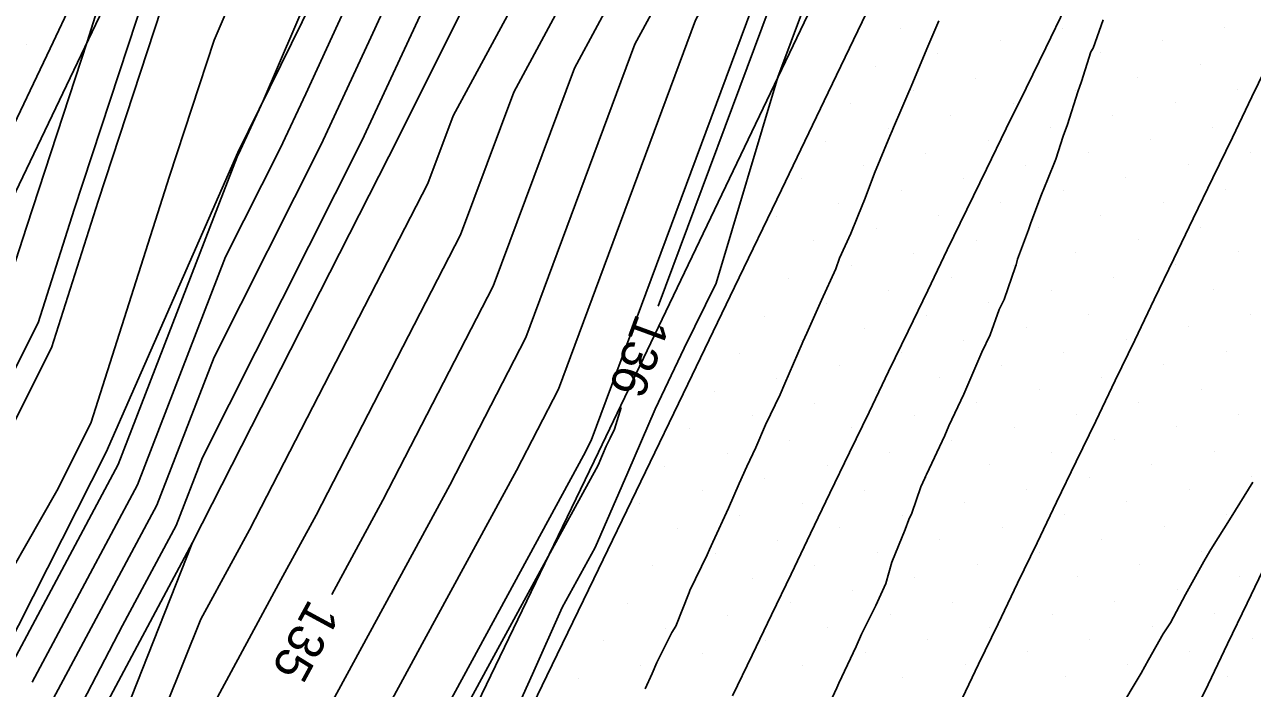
# Model space of a CAD drawing. Extents: x 2354170 to 2357230, y 866100 to 868290.
# Drawn here: x 2355733.9 to 2355802.1, y 867217.2 to 867254.1 of the extents above; entities that cross this region are included whole.
import ezdxf

# ---------------------------------------------------------------- set-up
doc = ezdxf.new("R2010")
doc.units = 0
for name, color, linetype in [('Default', 7, 'Continuous'), ('DTM Contours Major', 7, 'Continuous'), ('DTM Contours Major Text', 7, 'Continuous'), ('DTM Contours Minor', 7, 'Continuous'), ('DTM Contours Minor Text', 7, 'Continuous'), ('Exist DTM Breakline', 7, 'Continuous'), ('Exist DTM Scan Elevation Point', 7, 'Continuous'), ('Exist Roads EOP', 7, 'Continuous'), ('PH Exist DTM Breakline', 7, 'Continuous')]:
    doc.layers.add(name, color=color, linetype=linetype)

msp = doc.modelspace()

# ---------------------------------------------------------------- linework, layer by layer
at = {"layer": 'Default'}
for points in [[(2355805.84, 867369.053), (2355799.51, 867354.751), (2355796.473, 867347.241), (2355796.308, 867346.861), (2355793.956, 867341.453), (2355793.91, 867341.325), (2355789.62, 867332.821), (2355785.91, 867326.784), (2355783.115, 867324.714), (2355780.505, 867320.898), (2355776.982, 867308.75), (2355775.749, 867305.798), (2355773.767, 867299.558), (2355771.394, 867293.107), (2355766.789, 867282.991), (2355765.086, 867280.18), (2355760.844, 867272.022), (2355758.971, 867267.629), (2355758.363, 867264.794), (2355753.122, 867253.385), (2355750.36, 867247.433), (2355744.411, 867235.621), (2355741.229, 867227.398), (2355734.778, 867215.308)], [(2355745.86, 867201.035), (2355756.091, 867219.884), (2355761.217, 867229.328), (2355763.548, 867233.852), (2355771.163, 867254.343), (2355773.189, 867258.095), (2355775.364, 867258.598), (2355776.621, 867261.144), (2355785.282, 867281.338), (2355786.303, 867284.525), (2355787.916, 867287.342), (2355789.755, 867290.78), (2355799.184, 867308.262), (2355800.282, 867310.605), (2355801.433, 867313.38), (2355810.72, 867333.471)], [(2355745.316, 867206.04), (2355753.437, 867221.003), (2355757.507, 867228.5), (2355761.734, 867236.707), (2355767.795, 867253.015), (2355770.731, 867258.452), (2355773.883, 867259.181), (2355775.705, 867262.871), (2355783.118, 867280.155), (2355784.553, 867284.636), (2355786.822, 867288.596), (2355789.407, 867293.43), (2355797.458, 867308.358), (2355799.04, 867311.732), (2355800.696, 867315.727), (2355808.655, 867332.943)], [(2355744.226, 867216.048), (2355748.13, 867223.241), (2355750.086, 867226.845), (2355758.107, 867242.415), (2355761.059, 867250.358), (2355765.814, 867259.165), (2355770.921, 867260.347), (2355773.873, 867266.323), (2355778.791, 867277.789), (2355781.053, 867284.857), (2355784.632, 867291.104), (2355788.71, 867298.73), (2355794.007, 867308.551), (2355796.555, 867313.986), (2355799.224, 867320.422), (2355804.524, 867331.888)], [(2355733.896, 867196.697), (2355743.681, 867221.052), (2355745.476, 867224.36), (2355746.376, 867226.017), (2355756.294, 867245.27), (2355757.691, 867249.029), (2355763.356, 867259.522), (2355769.44, 867260.93), (2355772.957, 867268.05), (2355776.627, 867276.607), (2355779.303, 867284.968), (2355783.537, 867292.358), (2355788.362, 867301.38), (2355792.281, 867308.647), (2355795.313, 867315.113), (2355798.487, 867322.769), (2355802.459, 867331.361)], [(2355776.647, 867324.525), (2355770.146, 867309.808), (2355769.442, 867304.491), (2355766.909, 867297.782), (2355760.844, 867284.195), (2355755.746, 867275.583), (2355750.056, 867266.377), (2355744.423, 867253.248), (2355741.937, 867245.678), (2355737.573, 867231.959), (2355735.68, 867228.193), (2355723.378, 867206.633)], [(2355781.378, 867318.265), (2355778.738, 867309.163), (2355776.327, 867303.389), (2355774.909, 867298.926), (2355771.4, 867289.39), (2355768.559, 867283.148), (2355766.078, 867279.05), (2355763.403, 867273.907), (2355760.436, 867266.947), (2355759.472, 867262.456), (2355756.741, 867256.509), (2355752.627, 867247.645), (2355743.766, 867230.052), (2355742.303, 867226.271), (2355739.337, 867220.712), (2355729.029, 867200.926)], [(2355775.878, 867316.229), (2355772.704, 867309.045), (2355771.709, 867301.53), (2355771.484, 867300.823), (2355771.38, 867300.541), (2355763.249, 867282.678), (2355763.104, 867282.438), (2355760.388, 867277.217), (2355756.303, 867270.316), (2355755.028, 867268.254), (2355747.14, 867249.869), (2355745.886, 867247.138), (2355745.827, 867247.01), (2355745.7, 867246.757), (2355739.08, 867229.651), (2355725.661, 867204.501)], [(2355721.491, 867217.061), (2355733.186, 867240.328), (2355734.008, 867242.91), (2355737.371, 867253.151), (2355739.055, 867258.503), (2355740.361, 867261.156), (2355741.514, 867263.524), (2355742.644, 867266.225), (2355743.884, 867268.805), (2355747.583, 867274.713), (2355754.632, 867286.117), (2355755.745, 867287.998), (2355757.069, 867290.965), (2355761.495, 867302.687), (2355763.473, 867307.97), (2355764.483, 867309.88), (2355765.241, 867311.458), (2355765.99, 867313.13), (2355766.711, 867314.508)], [(2355750.951, 867222.43), (2355753.796, 867227.672), (2355759.921, 867239.561), (2355764.427, 867251.686), (2355768.272, 867258.809), (2355772.402, 867259.764), (2355774.789, 867264.597), (2355780.954, 867278.972), (2355782.803, 867284.746), (2355785.727, 867289.85), (2355789.058, 867296.08), (2355795.733, 867308.455), (2355796.281, 867309.625)], [(2355775.294, 867308.572), (2355775.225, 867308.336), (2355775.171, 867308.206), (2355772.626, 867300.19), (2355771.387, 867296.824), (2355765.019, 867282.835), (2355764.095, 867281.309), (2355758.284, 867270.136), (2355757.506, 867268.311), (2355757.253, 867267.132), (2355749.504, 867250.261), (2355748.093, 867247.222), (2355745.055, 867241.189), (2355740.154, 867228.524), (2355734.304, 867217.559)], [(2355802.635, 867308.069), (2355790.452, 867285.481), (2355790.106, 867284.834), (2355789.802, 867284.303), (2355789.61, 867283.703), (2355778.454, 867257.692), (2355778.326, 867257.433), (2355778.105, 867257.382), (2355777.899, 867257), (2355775.738, 867251.187), (2355772.312, 867239.733), (2355770.526, 867236.115), (2355768.921, 867232.739), (2355767.406, 867229.209), (2355765.58, 867225.039), (2355763.758, 867221.711), (2355762.094, 867218.001), (2355760.212, 867213.811)], [(2355756.219, 867282.59), (2355755.189, 867280.85), (2355745.083, 867264.5), (2355743.058, 867259.78), (2355737.972, 867244.294), (2355735.38, 867236.143), (2355728.586, 867222.627), (2355721.568, 867210.328), (2355713.547, 867194.27), (2355712.799, 867192.935)], [(2355784.647, 867275.994), (2355777.538, 867259.418), (2355776.845, 867258.016), (2355775.647, 867257.738), (2355774.531, 867255.672), (2355765.361, 867230.998), (2355764.927, 867230.155), (2355758.745, 867218.765), (2355746.405, 867196.031), (2355744.83, 867192.111), (2355741.779, 867186.373)], [(2355784.67, 867254.317), (2355784.053, 867252.883), (2355783.176, 867250.762), (2355783.081, 867250.528), (2355783.01, 867250.371), (2355782.614, 867249.464), (2355782.159, 867248.394), (2355782.072, 867248.198), (2355781.956, 867247.897), (2355781.098, 867245.845), (2355780.573, 867244.463), (2355780.169, 867243.462), (2355779.786, 867242.498), (2355779.163, 867241.13), (2355778.943, 867240.522), (2355778.16, 867238.796), (2355777.337, 867236.957), (2355777.126, 867236.482), (2355777.084, 867236.386), (2355776.114, 867234.154), (2355775.857, 867233.552), (2355775.047, 867231.862), (2355774.509, 867230.599), (2355774.006, 867229.553), (2355773.578, 867228.605), (2355772.992, 867227.227), (2355772.117, 867225.339), (2355771.934, 867224.929), (2355771.809, 867224.637), (2355770.846, 867222.652), (2355770.799, 867222.544), (2355770.066, 867220.674), (2355769.842, 867220.318), (2355769.011, 867218.655), (2355768.756, 867218.039), (2355768.366, 867217.185)], [(2355793.806, 867254.374), (2355793.241, 867252.799), (2355793.124, 867252.584), (2355792.59, 867250.95), (2355792.395, 867250.361), (2355791.823, 867248.558), (2355791.579, 867247.903), (2355791.181, 867246.623), (2355790.716, 867245.477), (2355790.384, 867244.656), (2355789.784, 867243.096), (2355789.646, 867242.702), (2355789.05, 867241.069), (2355788.971, 867240.761), (2355788.94, 867240.656), (2355788.304, 867238.821), (2355788.025, 867238.264), (2355787.518, 867236.856), (2355787.065, 867235.902), (2355786.611, 867234.868), (2355786.06, 867233.569), (2355785.232, 867231.809), (2355785.011, 867231.266), (2355783.981, 867229.094), (2355783.931, 867228.982), (2355783.895, 867228.903), (2355783.678, 867228.417), (2355783.173, 867226.951), (2355783.01, 867226.594), (2355782.797, 867226.05), (2355782.069, 867224.219), (2355781.723, 867223.048), (2355781.175, 867221.813), (2355780.373, 867220.234), (2355780.073, 867219.545), (2355779.125, 867217.503), (2355779.011, 867217.25), (2355778.337, 867215.814)], [(2355794.639, 867215.903), (2355795.419, 867217.223), (2355795.919, 867218.053), (2355796.316, 867218.804), (2355797.135, 867220.247), (2355797.541, 867220.857), (2355798.37, 867222.427), (2355799.395, 867224.272), (2355799.596, 867224.613), (2355799.788, 867224.923), (2355800.918, 867226.737), (2355802.108, 867228.671)]]:
    msp.add_lwpolyline(points, dxfattribs=at)
at = {"layer": 'DTM Contours Major'}
for points in [[(2355750.951, 867222.43), (2355753.796, 867227.672), (2355759.921, 867239.561), (2355764.427, 867251.686), (2355768.272, 867258.809), (2355772.402, 867259.764), (2355774.789, 867264.597), (2355780.954, 867278.972), (2355782.803, 867284.746), (2355785.727, 867289.85), (2355789.058, 867296.08), (2355795.733, 867308.455), (2355796.281, 867309.625)], [(2355775.294, 867308.572), (2355775.225, 867308.336), (2355775.171, 867308.206), (2355772.626, 867300.19), (2355771.387, 867296.824), (2355765.019, 867282.835), (2355764.095, 867281.309), (2355758.284, 867270.136), (2355757.506, 867268.311), (2355757.253, 867267.132), (2355749.504, 867250.261), (2355748.093, 867247.222), (2355745.055, 867241.189), (2355740.154, 867228.524), (2355734.304, 867217.559)]]:
    msp.add_lwpolyline(points, dxfattribs=at)
at = {"layer": 'DTM Contours Minor'}
for points in [[(2355720.964, 867211.559), (2355726.221, 867220.772), (2355734.649, 867237.538), (2355736.651, 867243.833), (2355742.603, 867261.958), (2355743.425, 867263.874), (2355755.003, 867282.606), (2355757.445, 867286.73), (2355760.349, 867293.237), (2355766.598, 867309.788), (2355766.735, 867310.825), (2355769.959, 867318.122), (2355774.91, 867328.72), (2355775.536, 867330.173), (2355776.328, 867331.674), (2355782.009, 867335.916), (2355782.175, 867336.255), (2355782.339, 867336.587), (2355782.402, 867336.663)], [(2355802.415, 867310.25), (2355801.939, 867309.103), (2355801.485, 867308.134), (2355790.22, 867287.247), (2355789.376, 867285.67), (2355788.636, 867284.377), (2355788.168, 867282.915), (2355777.843, 867258.842), (2355777.339, 867257.821), (2355776.466, 867257.619), (2355775.654, 867256.115), (2355769.092, 867238.459)], [(2355767.024, 867232.827), (2355766.662, 867231.618), (2355766.42, 867231.127), (2355766.202, 867230.669), (2355765.997, 867230.191), (2355765.749, 867229.625), (2355763.077, 867224.744), (2355759.629, 867218.392), (2355746.587, 867194.363)]]:
    msp.add_lwpolyline(points, dxfattribs=at)
at = {"layer": 'Exist DTM Breakline'}
for points in [[(2355773.217, 867216.8), (2355774.302, 867219.052), (2355775.383, 867221.307), (2355776.463, 867223.561), (2355777.543, 867225.816), (2355778.627, 867228.069), (2355779.714, 867230.32), (2355780.8, 867232.572), (2355781.886, 867234.823), (2355782.972, 867237.075), (2355784.058, 867239.327), (2355785.144, 867241.579), (2355786.23, 867243.831), (2355787.323, 867246.079), (2355788.42, 867248.326), (2355789.517, 867250.572), (2355790.614, 867252.818), (2355791.706, 867255.067)], [(2355785.798, 867216.297), (2355786.882, 867218.55), (2355787.966, 867220.803), (2355789.049, 867223.056), (2355790.133, 867225.308), (2355791.217, 867227.561), (2355792.301, 867229.814), (2355793.385, 867232.067), (2355794.468, 867234.32), (2355795.552, 867236.573), (2355796.636, 867238.826), (2355797.72, 867241.078), (2355798.806, 867243.33), (2355799.892, 867245.582), (2355800.979, 867247.833), (2355802.065, 867250.085), (2355803.152, 867252.337)], [(2355802.881, 867224.196), (2355801.795, 867221.944), (2355800.711, 867219.691), (2355799.628, 867217.438), (2355798.545, 867215.185)]]:
    msp.add_lwpolyline(points, dxfattribs=at)
at = {"layer": 'Exist DTM Scan Elevation Point'}
for p, q in [((2355782.54, 867253.883), (2355782.54, 867253.883)), ((2355791.554, 867253.915), (2355791.554, 867253.915)), ((2355800.568, 867253.947), (2355800.568, 867253.947)), ((2355734.007, 867253.019), (2355734.007, 867253.019)), ((2355788.09, 867253.21), (2355788.09, 867253.21)), ((2355797.104, 867253.241), (2355797.104, 867253.241)), ((2355784.625, 867252.504), (2355784.625, 867252.504)), ((2355793.639, 867252.536), (2355793.639, 867252.536)), ((2355781.161, 867251.798), (2355781.161, 867251.798)), ((2355799.189, 867251.862), (2355799.189, 867251.862)), ((2355786.71, 867251.125), (2355786.71, 867251.125)), ((2355795.724, 867251.156), (2355795.724, 867251.156)), ((2355783.246, 867250.419), (2355783.246, 867250.419)), ((2355792.26, 867250.451), (2355792.26, 867250.451)), ((2355801.274, 867250.482), (2355801.274, 867250.482)), ((2355779.782, 867249.713), (2355779.782, 867249.713)), ((2355788.795, 867249.745), (2355788.795, 867249.745)), ((2355797.809, 867249.777), (2355797.809, 867249.777)), ((2355785.331, 867249.04), (2355785.331, 867249.04)), ((2355794.345, 867249.071), (2355794.345, 867249.071)), ((2355781.867, 867248.334), (2355781.867, 867248.334)), ((2355790.88, 867248.366), (2355790.88, 867248.366)), ((2355799.894, 867248.397), (2355799.894, 867248.397)), ((2355778.402, 867247.628), (2355778.402, 867247.628)), ((2355787.416, 867247.66), (2355787.416, 867247.66)), ((2355796.43, 867247.692), (2355796.43, 867247.692)), ((2355783.952, 867246.955), (2355783.952, 867246.955)), ((2355792.965, 867246.986), (2355792.965, 867246.986)), ((2355801.979, 867247.018), (2355801.979, 867247.018)), ((2355780.487, 867246.249), (2355780.487, 867246.249)), ((2355789.501, 867246.281), (2355789.501, 867246.281)), ((2355798.515, 867246.312), (2355798.515, 867246.312)), ((2355777.023, 867245.543), (2355777.023, 867245.543)), ((2355786.037, 867245.575), (2355786.037, 867245.575)), ((2355795.05, 867245.607), (2355795.05, 867245.607)), ((2355782.572, 867244.87), (2355782.572, 867244.87)), ((2355791.586, 867244.901), (2355791.586, 867244.901)), ((2355800.6, 867244.933), (2355800.6, 867244.933)), ((2355779.108, 867244.164), (2355779.108, 867244.164)), ((2355788.122, 867244.196), (2355788.122, 867244.196)), ((2355797.135, 867244.227), (2355797.135, 867244.227)), ((2355775.643, 867243.458), (2355775.643, 867243.458)), ((2355784.657, 867243.49), (2355784.657, 867243.49)), ((2355793.671, 867243.522), (2355793.671, 867243.522)), ((2355781.193, 867242.785), (2355781.193, 867242.785)), ((2355790.207, 867242.816), (2355790.207, 867242.816)), ((2355799.22, 867242.848), (2355799.22, 867242.848)), ((2355777.728, 867242.079), (2355777.728, 867242.079)), ((2355786.742, 867242.111), (2355786.742, 867242.111)), ((2355795.756, 867242.142), (2355795.756, 867242.142)), ((2355783.278, 867241.405), (2355783.278, 867241.405)), ((2355792.291, 867241.437), (2355792.291, 867241.437)), ((2355801.305, 867241.469), (2355801.305, 867241.469)), ((2355779.813, 867240.7), (2355779.813, 867240.7)), ((2355788.827, 867240.731), (2355788.827, 867240.731)), ((2355797.841, 867240.763), (2355797.841, 867240.763)), ((2355776.349, 867239.994), (2355776.349, 867239.994)), ((2355785.363, 867240.026), (2355785.363, 867240.026)), ((2355794.376, 867240.057), (2355794.376, 867240.057)), ((2355781.898, 867239.32), (2355781.898, 867239.32)), ((2355790.912, 867239.352), (2355790.912, 867239.352)), ((2355799.926, 867239.384), (2355799.926, 867239.384)), ((2355778.434, 867238.615), (2355778.434, 867238.615)), ((2355787.448, 867238.646), (2355787.448, 867238.646)), ((2355796.461, 867238.678), (2355796.461, 867238.678)), ((2355774.969, 867237.909), (2355774.969, 867237.909)), ((2355783.983, 867237.941), (2355783.983, 867237.941)), ((2355792.997, 867237.972), (2355792.997, 867237.972)), ((2355802.011, 867238.004), (2355802.011, 867238.004)), ((2355780.519, 867237.235), (2355780.519, 867237.235)), ((2355789.533, 867237.267), (2355789.533, 867237.267)), ((2355798.546, 867237.299), (2355798.546, 867237.299)), ((2355777.054, 867236.53), (2355777.054, 867236.53)), ((2355786.068, 867236.561), (2355786.068, 867236.561)), ((2355795.082, 867236.593), (2355795.082, 867236.593)), ((2355773.59, 867235.824), (2355773.59, 867235.824)), ((2355782.604, 867235.856), (2355782.604, 867235.856)), ((2355791.618, 867235.887), (2355791.618, 867235.887)), ((2355800.631, 867235.919), (2355800.631, 867235.919)), ((2355779.139, 867235.15), (2355779.139, 867235.15)), ((2355788.153, 867235.182), (2355788.153, 867235.182)), ((2355797.167, 867235.214), (2355797.167, 867235.214)), ((2355775.675, 867234.445), (2355775.675, 867234.445)), ((2355784.689, 867234.476), (2355784.689, 867234.476)), ((2355793.703, 867234.508), (2355793.703, 867234.508)), ((2355772.211, 867233.739), (2355772.211, 867233.739)), ((2355781.224, 867233.771), (2355781.224, 867233.771)), ((2355790.238, 867233.802), (2355790.238, 867233.802)), ((2355799.252, 867233.834), (2355799.252, 867233.834)), ((2355777.76, 867233.065), (2355777.76, 867233.065)), ((2355786.774, 867233.097), (2355786.774, 867233.097)), ((2355795.788, 867233.129), (2355795.788, 867233.129)), ((2355774.296, 867232.36), (2355774.296, 867232.36)), ((2355783.309, 867232.391), (2355783.309, 867232.391)), ((2355792.323, 867232.423), (2355792.323, 867232.423)), ((2355801.337, 867232.455), (2355801.337, 867232.455)), ((2355770.831, 867231.654), (2355770.831, 867231.654)), ((2355779.845, 867231.686), (2355779.845, 867231.686)), ((2355788.859, 867231.717), (2355788.859, 867231.717)), ((2355797.873, 867231.749), (2355797.873, 867231.749)), ((2355776.381, 867230.98), (2355776.381, 867230.98)), ((2355785.394, 867231.012), (2355785.394, 867231.012)), ((2355794.408, 867231.044), (2355794.408, 867231.044)), ((2355772.916, 867230.275), (2355772.916, 867230.275)), ((2355781.93, 867230.306), (2355781.93, 867230.306)), ((2355790.944, 867230.338), (2355790.944, 867230.338)), ((2355799.958, 867230.37), (2355799.958, 867230.37)), ((2355769.452, 867229.569), (2355769.452, 867229.569)), ((2355778.465, 867229.601), (2355778.465, 867229.601)), ((2355787.479, 867229.632), (2355787.479, 867229.632)), ((2355796.493, 867229.664), (2355796.493, 867229.664)), ((2355775.001, 867228.895), (2355775.001, 867228.895)), ((2355784.015, 867228.927), (2355784.015, 867228.927)), ((2355793.029, 867228.959), (2355793.029, 867228.959)), ((2355802.043, 867228.99), (2355802.043, 867228.99)), ((2355771.537, 867228.19), (2355771.537, 867228.19)), ((2355780.55, 867228.221), (2355780.55, 867228.221)), ((2355789.564, 867228.253), (2355789.564, 867228.253)), ((2355798.578, 867228.285), (2355798.578, 867228.285)), ((2355768.072, 867227.484), (2355768.072, 867227.484)), ((2355777.086, 867227.516), (2355777.086, 867227.516)), ((2355786.1, 867227.547), (2355786.1, 867227.547)), ((2355795.114, 867227.579), (2355795.114, 867227.579)), ((2355773.622, 867226.81), (2355773.622, 867226.81)), ((2355782.635, 867226.842), (2355782.635, 867226.842)), ((2355791.649, 867226.874), (2355791.649, 867226.874)), ((2355800.663, 867226.905), (2355800.663, 867226.905)), ((2355770.157, 867226.105), (2355770.157, 867226.105)), ((2355779.171, 867226.136), (2355779.171, 867226.136)), ((2355788.185, 867226.168), (2355788.185, 867226.168)), ((2355797.199, 867226.2), (2355797.199, 867226.2)), ((2355775.707, 867225.431), (2355775.707, 867225.431)), ((2355784.72, 867225.462), (2355784.72, 867225.462)), ((2355793.734, 867225.494), (2355793.734, 867225.494)), ((2355772.242, 867224.725), (2355772.242, 867224.725)), ((2355781.256, 867224.757), (2355781.256, 867224.757)), ((2355790.27, 867224.789), (2355790.27, 867224.789)), ((2355799.284, 867224.82), (2355799.284, 867224.82)), ((2355768.778, 867224.02), (2355768.778, 867224.02)), ((2355777.792, 867224.051), (2355777.792, 867224.051)), ((2355786.805, 867224.083), (2355786.805, 867224.083)), ((2355795.819, 867224.115), (2355795.819, 867224.115)), ((2355774.327, 867223.346), (2355774.327, 867223.346)), ((2355783.341, 867223.378), (2355783.341, 867223.378)), ((2355792.355, 867223.409), (2355792.355, 867223.409)), ((2355801.369, 867223.441), (2355801.369, 867223.441)), ((2355770.863, 867222.64), (2355770.863, 867222.64)), ((2355779.877, 867222.672), (2355779.877, 867222.672)), ((2355797.904, 867222.735), (2355797.904, 867222.735)), ((2355767.398, 867221.935), (2355767.398, 867221.935)), ((2355776.412, 867221.966), (2355776.412, 867221.966)), ((2355785.426, 867221.998), (2355785.426, 867221.998)), ((2355794.44, 867222.03), (2355794.44, 867222.03)), ((2355772.948, 867221.261), (2355772.948, 867221.261)), ((2355781.962, 867221.293), (2355781.962, 867221.293)), ((2355790.975, 867221.324), (2355790.975, 867221.324)), ((2355799.989, 867221.356), (2355799.989, 867221.356)), ((2355778.497, 867220.587), (2355778.497, 867220.587)), ((2355787.511, 867220.619), (2355787.511, 867220.619)), ((2355796.525, 867220.65), (2355796.525, 867220.65)), ((2355769.483, 867220.555), (2355769.483, 867220.555)), ((2355775.033, 867219.881), (2355775.033, 867219.881)), ((2355784.047, 867219.913), (2355784.047, 867219.913)), ((2355793.06, 867219.945), (2355793.06, 867219.945)), ((2355802.074, 867219.976), (2355802.074, 867219.976)), ((2355766.019, 867219.85), (2355766.019, 867219.85)), ((2355780.582, 867219.208), (2355780.582, 867219.208)), ((2355789.596, 867219.239), (2355789.596, 867219.239)), ((2355798.61, 867219.271), (2355798.61, 867219.271)), ((2355771.568, 867219.176), (2355771.568, 867219.176)), ((2355786.132, 867218.534), (2355786.132, 867218.534)), ((2355795.145, 867218.565), (2355795.145, 867218.565)), ((2355768.104, 867218.47), (2355768.104, 867218.47)), ((2355777.118, 867218.502), (2355777.118, 867218.502)), ((2355791.681, 867217.86), (2355791.681, 867217.86)), ((2355800.695, 867217.891), (2355800.695, 867217.891)), ((2355764.64, 867217.765), (2355764.64, 867217.765)), ((2355782.667, 867217.828), (2355782.667, 867217.828))]:
    msp.add_line(p, q, dxfattribs=at)
at = {"layer": 'Exist Roads EOP'}
for points in [[(2355717.167, 867214.902), (2355719.78, 867220.303), (2355722.388, 867225.706), (2355724.988, 867231.114), (2355727.58, 867236.525), (2355730.163, 867241.941), (2355732.738, 867247.36), (2355735.308, 867252.782), (2355737.873, 867258.206), (2355740.437, 867263.63), (2355743.002, 867269.054), (2355745.57, 867274.477), (2355748.141, 867279.898), (2355750.716, 867285.318), (2355753.292, 867290.736), (2355755.869, 867296.155), (2355758.447, 867301.573), (2355761.025, 867306.991), (2355763.601, 867312.41), (2355766.176, 867317.829)], [(2355804.445, 867304.451), (2355801.851, 867299.04), (2355799.258, 867293.63), (2355796.666, 867288.218), (2355794.075, 867282.807), (2355791.485, 867277.395), (2355788.895, 867271.982), (2355786.304, 867266.57), (2355783.713, 867261.159), (2355781.12, 867255.748), (2355778.526, 867250.338), (2355775.929, 867244.929), (2355773.33, 867239.521), (2355770.729, 867234.114), (2355768.124, 867228.709), (2355765.516, 867223.306), (2355762.904, 867217.904), (2355760.289, 867212.504)]]:
    msp.add_lwpolyline(points, dxfattribs=at)
at = {"layer": 'PH Exist DTM Breakline'}
for points in [[(2355733.904, 867164.206), (2355765.776, 867230.345), (2355778.661, 867257.301), (2355790.614, 867284.252), (2355803.107, 867308.043), (2355817.409, 867336.922), (2355827.772, 867359.525), (2355841.278, 867386.994), (2355852.798, 867412.529), (2355867.28, 867441.904), (2355883.374, 867474.253), (2355896.796, 867502.102), (2355908.86, 867526.367), (2355922.081, 867554.096), (2355936.076, 867582.784), (2355949.187, 867610.376), (2355961.672, 867635.798), (2355976.85, 867667.702), (2355992.257, 867701.069), (2355996.148, 867709.73)], [(2355837.882, 867455.403), (2355821.17, 867421.842), (2355806.344, 867389.74), (2355794.755, 867363.845), (2355793.088, 867352.536), (2355792.171, 867348.439), (2355790.111, 867345.552), (2355782.553, 867336.039), (2355777.227, 867330.778), (2355765.909, 867311.071), (2355754.32, 867289.06), (2355742.292, 867263.446), (2355732.169, 867242.268), (2355700.262, 867175.95), (2355686.45, 867146.762), (2355675.72, 867125.097), (2355660.554, 867093.452), (2355646.796, 867063.536), (2355632.78, 867034.163), (2355619.043, 867004.402), (2355606.805, 866979.006), (2355594.124, 866952.764), (2355579.808, 866923.86)], [(2355677.815, 867084.975), (2355685.547, 867103.916), (2355695.671, 867123.567), (2355705.448, 867145.837), (2355707.937, 867155.486), (2355712.188, 867165.902), (2355715.773, 867173.905), (2355743.217, 867225.312), (2355754.664, 867247.835), (2355760.68, 867259.91), (2355762.17, 867266.141), (2355767.769, 867277.123), (2355771.411, 867283.401), (2355777.779, 867297.336), (2355783.987, 867310.399), (2355788.775, 867318.885), (2355796.286, 867329.785), (2355800.026, 867340.356), (2355807.314, 867356.627), (2355810.405, 867367.165), (2355819.229, 867383.864), (2355826.406, 867397.642), (2355834.416, 867416.958), (2355839.636, 867428.918)], [(2355775.144, 867308.317), (2355771.38, 867300.88), (2355762.919, 867282.648), (2355756.464, 867268.795), (2355745.728, 867247.001), (2355738.42, 867230.343), (2355710.775, 867175.696), (2355702.12, 867156.179), (2355694.983, 867137.997), (2355692.56, 867132.526), (2355692.233, 867131.183), (2355691.311, 867129.313), (2355687.936, 867124.744), (2355679.451, 867111.705), (2355670.374, 867094.617), (2355667.473, 867088.652), (2355653.715, 867064.678), (2355641.108, 867037.333), (2355633.25, 867028.288)], [(2355743.217, 867225.312), (2355720.67, 867168.287), (2355713.932, 867157.05), (2355705.448, 867145.837)]]:
    msp.add_lwpolyline(points, dxfattribs=at)

# ---------------------------------------------------------------- texts
at = {"layer": 'Default'}
msp.add_text('135', height=2, rotation=241.50754, dxfattribs=at).set_placement((2355749.711, 867222.242))
at = {"layer": 'DTM Contours Major Text'}
msp.add_text('135', height=2, rotation=241.50754, dxfattribs=at).set_placement((2355749.711, 867222.242))
at = {"layer": 'DTM Contours Minor Text'}
msp.add_text('136', height=2, rotation=249.83588, dxfattribs=at).set_placement((2355767.882, 867238.098))

doc.saveas('drawing.dxf')
